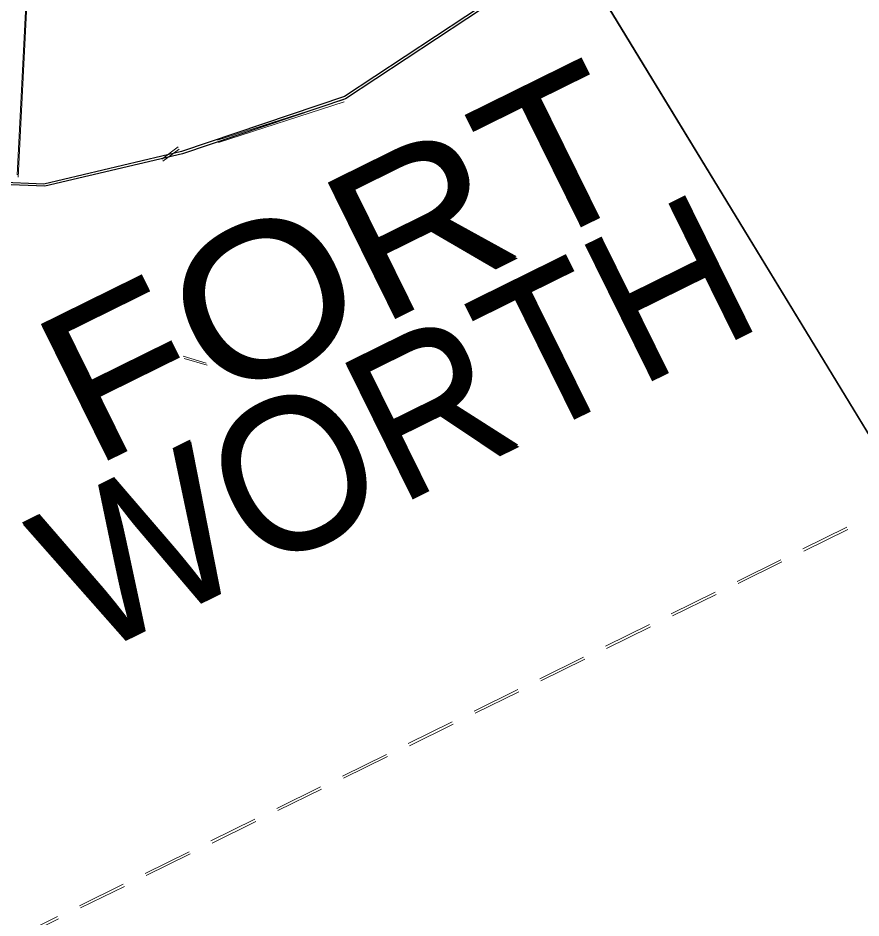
# Model space of a CAD drawing. Extents: x 2356606 to 2371222, y 6973096 to 6982644.
# Drawn here: x 2357247.4 to 2357350.8, y 6973509.1 to 6973619.6 of the extents above; entities that cross this region are included whole.
import ezdxf

# ---------------------------------------------------------------- set-up
doc = ezdxf.new("R2010")
doc.units = 0
doc.header["$LTSCALE"] = 2
doc.linetypes.add('MEDIUM_DASHED', pattern=[4.5, 3, -1.5])
doc.layers.add('62', color=7, linetype='Continuous', lineweight=13)
doc.layers.add('63', color=7, linetype='Continuous', lineweight=13)

msp = doc.modelspace()

# ---------------------------------------------------------------- linework, layer by layer
at = {"layer": '62', "linetype": 'MEDIUM_DASHED'}
msp.add_line((2357166.266, 6973466.488), (2357569.432, 6973665.465), dxfattribs=at)
at = {"layer": '62'}
for p, q in [((2357248.629, 6973624.349), (2357247.404, 6973600.032)), ((2357287.395, 6973609.252), (2357271.984, 6973604.281)), ((2357265.139, 6973601.982), (2357267.14, 6973603.471)), ((2357270.572, 6973576.935), (2357267.751, 6973577.776))]:
    msp.add_line(p, q, dxfattribs=at)
at = {"layer": '62', "lineweight": 25}
for points in [[(2357271.1, 6973715.534), (2357293.579, 6973672.174), (2357318.873, 6973622.455), (2357356.041, 6973561.379), (2357384.703, 6973540.469)], [(2357397.532, 6973674.071), (2357391.187, 6973669.235), (2357382.618, 6973664.025), (2357370.494, 6973656.862), (2357361.535, 6973652.442), (2357355.506, 6973648.488), (2357352.272, 6973643.756), (2357344.159, 6973637.568), (2357331.099, 6973632.303), (2357319.179, 6973627.424), (2357306.189, 6973621.966), (2357287.579, 6973609.643), (2357267.547, 6973602.895), (2357250.669, 6973598.906), (2357239.274, 6973599.379), (2357230.661, 6973609.861), (2357224.807, 6973621.723), (2357220.224, 6973626.738), (2357220.552, 6973637.313)]]:
    msp.add_lwpolyline(points, dxfattribs=at)
at = {"layer": '63', "linetype": 'MEDIUM_DASHED'}
msp.add_line((2357166.136, 6973466.751), (2357569.302, 6973665.728), dxfattribs=at)
at = {"layer": '63'}
for p, q in [((2357248.499, 6973624.612), (2357247.274, 6973600.295)), ((2357287.265, 6973609.515), (2357271.854, 6973604.544)), ((2357265.009, 6973602.245), (2357267.01, 6973603.734)), ((2357270.442, 6973577.198), (2357267.621, 6973578.039))]:
    msp.add_line(p, q, dxfattribs=at)
at = {"layer": '63', "lineweight": 25}
for points in [[(2357270.97, 6973715.797), (2357293.449, 6973672.437), (2357318.743, 6973622.718), (2357355.911, 6973561.642), (2357384.573, 6973540.732)], [(2357397.402, 6973674.334), (2357391.057, 6973669.498), (2357382.488, 6973664.288), (2357370.364, 6973657.125), (2357361.405, 6973652.705), (2357355.376, 6973648.751), (2357352.142, 6973644.019), (2357344.029, 6973637.831), (2357330.969, 6973632.566), (2357319.049, 6973627.687), (2357306.059, 6973622.229), (2357287.449, 6973609.906), (2357267.417, 6973603.158), (2357250.539, 6973599.169), (2357239.144, 6973599.642), (2357230.531, 6973610.124), (2357224.677, 6973621.986), (2357220.094, 6973627.001), (2357220.422, 6973637.576)]]:
    msp.add_lwpolyline(points, dxfattribs=at)

# ---------------------------------------------------------------- texts
at = {"layer": '62', "width": 1.15}
msp.add_text('FORT', height=18.39, rotation=26.268, dxfattribs=at).set_placement((2357256.358, 6973564.199))
at = {"layer": '62'}
msp.add_text('WORTH', height=18.39, rotation=26.268, dxfattribs=at).set_placement((2357256.025, 6973540.823))
at = {"layer": '63', "width": 1.15}
msp.add_text('FORT', height=18.39, rotation=26.268, dxfattribs=at).set_placement((2357256.228, 6973564.463))
at = {"layer": '63'}
msp.add_text('WORTH', height=18.39, rotation=26.268, dxfattribs=at).set_placement((2357255.895, 6973541.087))

doc.saveas('drawing.dxf')
